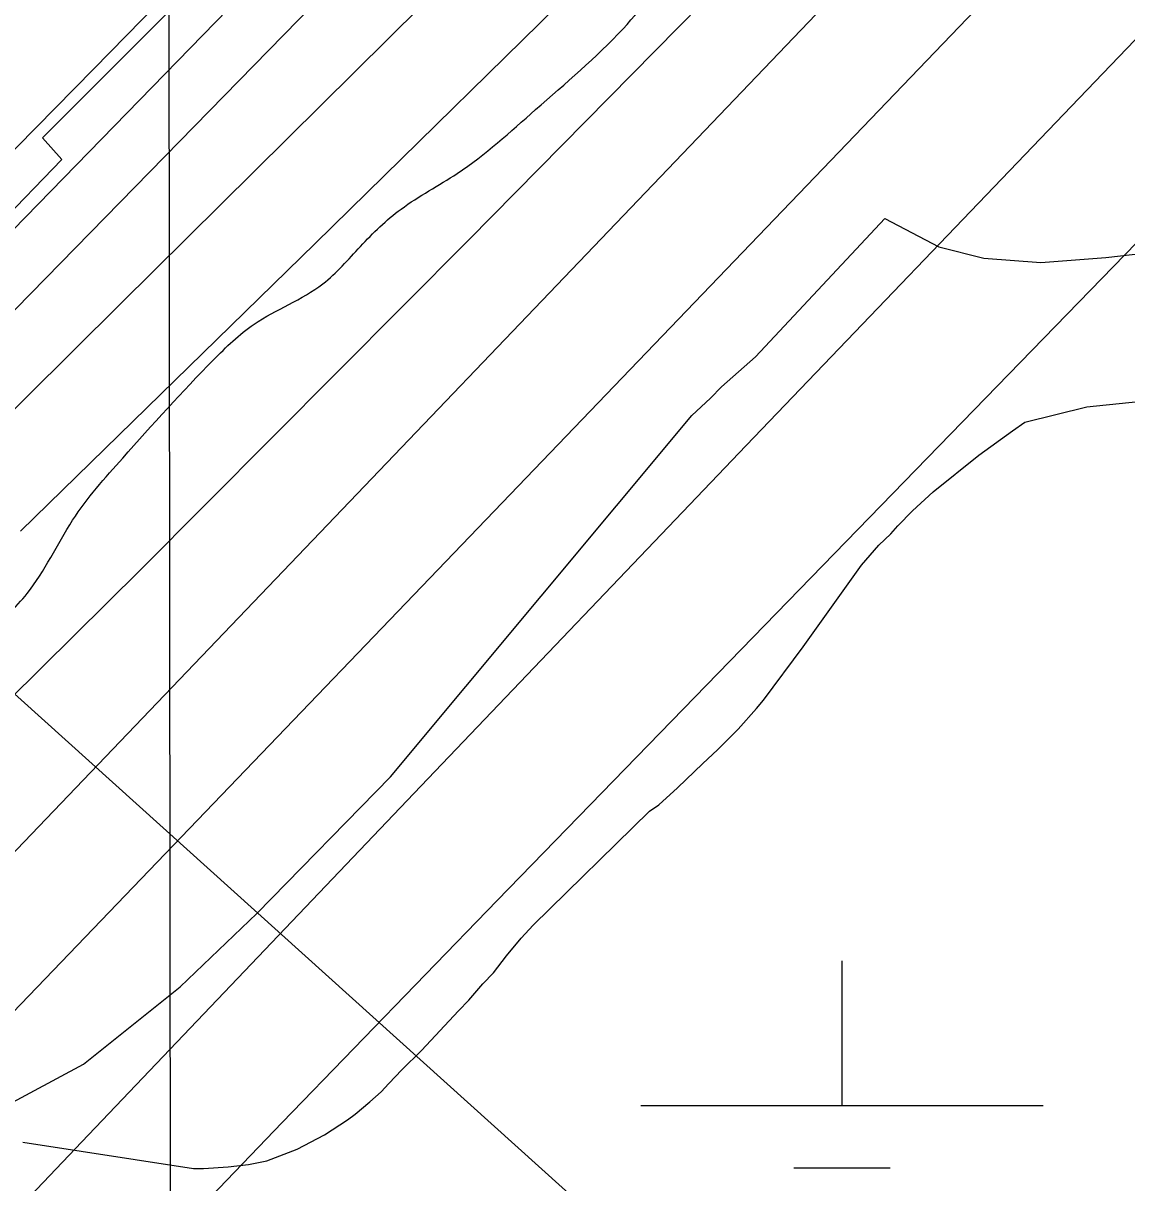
# Model space of a CAD drawing. Extents: x 3297735 to 3335592, y 670436 to 695807.
# Drawn here: x 3317584.8 to 3317859.1, y 686057.4 to 686345.7 of the extents above; entities that cross this region are included whole.
import ezdxf

# ---------------------------------------------------------------- set-up
doc = ezdxf.new("R2010")
doc.units = 0
for name, color, linetype in [('V-GRID-MAJR', 7, 'Continuous'), ('V-RIVR-EDGE', 7, 'Continuous'), ('V-RIVR-RANG', 7, 'Continuous'), ('V-RRAP-RVMT', 7, 'Continuous'), ('V-SITE-VEGE', 7, 'Continuous'), ('V-TOPO-DPTH', 7, 'Continuous'), ('V-TOPO-MAJR', 7, 'Continuous'), ('V-TOPO-MINR', 7, 'Continuous'), ('V-TOPO-WATR', 7, 'Continuous'), ('V-WETL-SWMP', 7, 'Continuous')]:
    doc.layers.add(name, color=color, linetype=linetype)

msp = doc.modelspace()

# ---------------------------------------------------------------- linework, layer by layer
at = {"layer": 'V-GRID-MAJR'}
msp.add_lwpolyline([(3317613.19, 694012.57), (3317614.99, 692249.17), (3317618.11, 689185.08), (3317621.45, 685897.36), (3317623.83, 683567.34), (3317626.56, 680885.93), (3317629.35, 678140.95), (3317631.33, 676194.39), (3317631.71, 675828.01)], dxfattribs=at)
at = {"layer": 'V-RIVR-EDGE'}
msp.add_spline([(3314332.49, 682283.88), (3314344.9, 682287.34), (3314358.11, 682294.67), (3314374.42, 682306.27), (3314394.23, 682317.08), (3314408.21, 682327.13), (3314425.7, 682339.88), (3314434.25, 682347.62), (3314443.2, 682360.39), (3314457.6, 682381.68), (3314472.41, 682411.9), (3314491.89, 682447.14), (3314503.96, 682468.44), (3314519.93, 682495.54), (3314540.57, 682530.4), (3314569.78, 682579.57), (3314586.92, 682612.5), (3314605.25, 682653.56), (3314623.97, 682696.17), (3314633.36, 682728.33), (3314641.57, 682755.46), (3314653.64, 682774.82), (3314666.86, 682788.36), (3314689.79, 682808.86), (3314699.9, 682821.24), (3314716.62, 682840.2), (3314742.69, 682874.26), (3314774.59, 682914.13), (3314793.27, 682940.45), (3314809.22, 682961.74), (3314829.46, 682991.55), (3314848.16, 683027.19), (3314871.52, 683064.75), (3314895.3, 683112.39), (3314930.72, 683167.75), (3314952.14, 683204.16), (3315057.23, 683357.85), (3315078.23, 683381.84), (3315092.99, 683392.28), (3315101.15, 683395.75), (3315113.56, 683398.05), (3315130.23, 683396.45), (3315136.44, 683396.05), (3315142.65, 683398.75), (3315151.58, 683404.93), (3315172.97, 683426.6), (3315192.78, 683442.06), (3315207.17, 683456.37), (3315216.51, 683472.25), (3315223.52, 683484.25), (3315237.14, 683502.83), (3315242.2, 683511.35), (3315243.01, 683524.54), (3315244.19, 683529.19), (3315255.48, 683547.77), (3315279.6, 683579.13), (3315294, 683598.87), (3315305.28, 683613.19), (3315309.97, 683627.14), (3315311.93, 683637.22), (3315317.77, 683644.96), (3315323.59, 683648.05), (3315323.6, 683652.31), (3315326.33, 683655.8), (3315330.61, 683660.83), (3315336.05, 683665.85), (3315339.95, 683675.54), (3315343.47, 683686.39), (3315346.59, 683695.69), (3315347.02, 683710.43), (3315347.43, 683722.45), (3315345.14, 683737.19), (3315345.17, 683749.99), (3315346.75, 683761.23), (3315349.48, 683764.32), (3315349.87, 683767.43), (3315354.17, 683779.05), (3315358.47, 683794.55), (3315362.36, 683800.36), (3315370.14, 683808.48), (3315374.42, 683815.84), (3315383.4, 683837.92), (3315387.32, 683854.98), (3315386.95, 683864.67), (3315385.03, 683871.27), (3315388.14, 683875.14), (3315392.8, 683876.29), (3315394.75, 683880.94), (3315403.32, 683896.43), (3315419.29, 683923.54), (3315433.69, 683947.55), (3315437.2, 683954.52), (3315436.83, 683961.11), (3315438, 683964.99), (3315450.86, 683988.61), (3315458.62, 683992.47), (3315462.51, 683995.17), (3315464.08, 684002.54), (3315468.77, 684016.49), (3315478.5, 684033.53), (3315498.34, 684056.75), (3315513.5, 684070.67), (3315521.28, 684082.29), (3315523.23, 684087.32), (3315534.89, 684097.76), (3315545.01, 684110.54), (3315557.06, 684124.08), (3315577.68, 684151.17), (3315590.51, 684164.33), (3315598.31, 684180.21), (3315604.16, 684192.6), (3315609.61, 684201.51), (3315623.63, 684224.74), (3315637.65, 684249.92), (3315651.66, 684270.43), (3315661.01, 684285.92), (3315665.69, 684296.38), (3315668.82, 684306.85), (3315671.54, 684310.72), (3315680.49, 684322.72), (3315685.93, 684326.58), (3315687.49, 684332.01), (3315687.51, 684337.44), (3315690.62, 684340.92), (3315706.17, 684356.78), (3315715.11, 684366.84), (3315728.72, 684382.71), (3315735.34, 684392), (3315740.79, 684400.13), (3315746.24, 684410.2), (3315754.02, 684419.87), (3315767.64, 684436.9), (3315797.18, 684465.14), (3315824.41, 684496.87), (3315835.68, 684508.87), (3315845.4, 684518.93), (3315855.91, 684533.25), (3315917.34, 684595.92), (3315957, 684638.09), (3315987.3, 684659.73), (3316015.28, 684684.48), (3316035.1, 684702.27), (3316044.05, 684713.5), (3316063.1, 684733.62), (3316100.42, 684768.43), (3316125.29, 684791.63), (3316138.51, 684803.62), (3316150.97, 684823.37), (3316159.55, 684843.13), (3316165.42, 684865.99), (3316173.99, 684881.48), (3316197.71, 684908.18), (3316229.61, 684945.33), (3316249.82, 684965.06), (3316275.47, 684987.88), (3316301.52, 685015.35), (3316311.24, 685022.31), (3316314.74, 685028.11), (3316324.84, 685037.01), (3316331.06, 685041.26), (3316337.27, 685045.12), (3316343.88, 685050.92), (3316349.72, 685059.83), (3316371.5, 685083.43), (3316388.59, 685096.18), (3316398.7, 685107.41), (3316416.19, 685122.87), (3316443.39, 685146.08), (3316453.89, 685155.74), (3316462.82, 685158.82), (3316468.64, 685163.46), (3316479.54, 685177.01), (3316494.69, 685189.77), (3316513.34, 685202.13), (3316536.65, 685221.08), (3316559.19, 685238.47), (3316587.17, 685262.45), (3316636.9, 685301.49), (3316712.28, 685357.54), (3316745.31, 685384.99), (3316768.23, 685402.39), (3316780.67, 685413.21), (3316806.33, 685440.68), (3316819.16, 685455.39), (3316844.44, 685481.7), (3316866.97, 685499.48), (3316882.51, 685511.08), (3316905.85, 685537.39), (3316931.9, 685564.08), (3316969.21, 685598.5), (3316985.92, 685613.59), (3317001.86, 685628.67), (3317017.8, 685644.53), (3317028.68, 685652.65), (3317037.23, 685661.16), (3317052.77, 685673.53), (3317075.3, 685687.82), (3317092.39, 685696.31), (3317103.26, 685703.27), (3317111.03, 685709.84), (3317130.87, 685733.84), (3317147.6, 685754.74), (3317177.16, 685789.18), (3317206.31, 685816.64), (3317272.79, 685885.12), (3317325.67, 685938.89), (3317356.77, 685972.16), (3317386.71, 686002.34), (3317409.64, 686022.45), (3317459.38, 686063.82), (3317493.18, 686088.94), (3317516.11, 686108.66), (3317520.01, 686116.02), (3317520.41, 686123), (3317527.04, 686135.78), (3317538.34, 686157.08), (3317553.89, 686174.89), (3317576.04, 686194.22), (3317585.76, 686203.89), (3317597.05, 686222.09), (3317609.5, 686237.57), (3317632.05, 686261.95), (3317642.16, 686270.84), (3317659.25, 686280.88), (3317668.58, 686290.17), (3317678.68, 686299.45), (3317692.67, 686308.33), (3317712.1, 686324.19), (3317733.86, 686344.3), (3317749.03, 686362.49), (3317772.75, 686387.25), (3317794.13, 686406.59), (3317815.49, 686421.66), (3317821.72, 686429.79), (3317831.45, 686444.5), (3317837.3, 686456.89), (3317843.89, 686458.43), (3317852.43, 686461.9), (3317865.64, 686468.46), (3317881.56, 686479.28), (3317892.45, 686489.33), (3317902.56, 686501.72), (3317906.85, 686510.63), (3317912.32, 686528.84), (3317916.61, 686539.69), (3317920.89, 686544.72), (3317931.77, 686551.67), (3317955.46, 686567.51), (3317973.73, 686582.98), (3317979.95, 686591.88), (3317987.35, 686602.72), (3318007.57, 686624.78), (3318020.39, 686634.83), (3318018.46, 686637.55), (3318030.91, 686653.42), (3318034.78, 686650.69), (3318039.45, 686656.89), (3318050.33, 686664.62), (3318082.55, 686680.82), (3318124.1, 686700.89), (3318142.75, 686715.97), (3318149.36, 686724.09), (3318148.6, 686727.59), (3318152.1, 686732.62), (3318161.82, 686744.62), (3318168.45, 686756.23), (3318174.67, 686766.3), (3318184.4, 686779.46), (3318196.08, 686795.33), (3318211.63, 686812.75), (3318220.97, 686823.97), (3318223.7, 686833.27), (3318227.6, 686840.63), (3318232.66, 686847.21), (3318235.79, 686857.67), (3318240.07, 686864.64), (3318252.91, 686883.22), (3318274.69, 686907.6), (3318298.01, 686928.49), (3318327.13, 686944.7), (3318349.26, 686951.63), (3318362.06, 686955.09), (3318370.22, 686961.27), (3318383.46, 686983.73), (3318391.25, 686996.51), (3318395.14, 686999.99), (3318401.73, 686999.97), (3318407.55, 687001.12), (3318412.6, 687003.82), (3318416.49, 687008.86), (3318422.71, 687016.98), (3318440.6, 687037.49), (3318448.75, 687040.19), (3318453.03, 687042.89), (3318455.76, 687051.42), (3318462.38, 687060.32), (3318484.92, 687082.76), (3318499.31, 687098.23), (3318510.59, 687111), (3318518.77, 687124.94), (3318525, 687134.62), (3318537.83, 687148.55), (3318566.2, 687172.14), (3318582.53, 687190.71), (3318592.64, 687203.1), (3318612.48, 687228.64), (3318628.44, 687251.87), (3318642.05, 687266.57), (3318646.35, 687279.75), (3318655.68, 687290.58), (3318665.01, 687298.71), (3318672.79, 687309.16), (3318676.7, 687321.17), (3318685.65, 687333.94), (3318691.49, 687344.4), (3318699.27, 687352.91), (3318716.37, 687367.22), (3318716.79, 687379.24), (3318717.6, 687392.04), (3318724.22, 687404.82), (3318732, 687415.66), (3318742.88, 687423.77), (3318760.35, 687430.71), (3318770.05, 687431.07), (3318780.9, 687428.33), (3318786.73, 687436.46), (3318804.23, 687454.26), (3318817.46, 687473.23), (3318829.91, 687487.55), (3318848.96, 687509.6), (3318869.19, 687534.37), (3318894.08, 687564.56), (3318929.49, 687611.78), (3318945.82, 687629.19), (3318962.93, 687646.99), (3318977.7, 687660.53), (3318993.65, 687679.88), (3319024.36, 687709.28), (3319059.37, 687753.01), (3319086.2, 687782.03), (3319108.76, 687809.51), (3319125.86, 687827.3), (3319135.21, 687842.41), (3319146.89, 687859.44), (3319161.67, 687877.63), (3319172.56, 687889.63), (3319185.79, 687908.6), (3319206.81, 687940.73), (3319238.34, 687987.58), (3319258.18, 688014.29), (3319282.31, 688048.74), (3319299.82, 688074.29), (3319310.71, 688085.9), (3319319.65, 688093.25), (3319326.26, 688101.37), (3319337.16, 688116.08), (3319351.92, 688127.68), (3319358.93, 688137.36), (3319372.55, 688156.33), (3319390.83, 688181.1), (3319409.12, 688207.04), (3319418.85, 688220.59), (3319428.57, 688231.03), (3319452.68, 688254.63), (3319466.67, 688269.33), (3319477.96, 688285.59), (3319487.29, 688294.49), (3319498.17, 688304.55), (3319498.19, 688312.3), (3319502.08, 688317.33), (3319523.48, 688343.65), (3319546.04, 688372.29), (3319572.1, 688405.58), (3319583.39, 688420.29), (3319604.77, 688443.12), (3319614.49, 688453.95), (3319630.05, 688470.2), (3319645.61, 688490.33), (3319664.28, 688513.94), (3319677.9, 688534.07), (3319689.59, 688553.04), (3319707.1, 688579.37), (3319721.91, 688607.25)], degree=3, dxfattribs=at)
at = {"layer": 'V-RIVR-RANG'}
msp.add_line((3317913.84, 685880.51), (3317126.25, 686589.94), dxfattribs=at)
at = {"layer": 'V-RRAP-RVMT'}
for p, q in [((3317668.24, 686395.99), (3317589.53, 686317.14)), ((3317589.53, 686317.14), (3317594.38, 686311.78)), ((3317594.38, 686311.78), (3317500.67, 686214.81))]:
    msp.add_line(p, q, dxfattribs=at)
at = {"layer": 'V-SITE-VEGE'}
for points in [[(3317667.28, 686074.45), (3317670.93, 686077.47), (3317673.71, 686079.95), (3317675.62, 686082.08), (3317678.91, 686085.44), (3317683.77, 686090.23), (3317692.96, 686100.14), (3317695.56, 686102.8), (3317699.02, 686106.87), (3317701.62, 686109.53), (3317704.91, 686113.77), (3317708.54, 686118.19), (3317711.49, 686121.38), (3317740.46, 686149.73), (3317742.73, 686151.33), (3317747.42, 686155.59), (3317753.66, 686161.62), (3317757.31, 686164.99), (3317762.51, 686170.13), (3317767.02, 686175.26), (3317768.74, 686177.38), (3317778.6, 686190.63), (3317793.11, 686210.95), (3317797.44, 686215.9), (3317800.39, 686218.74), (3317802.12, 686220.69), (3317805.76, 686224.41), (3317810.97, 686229.2), (3317822.27, 686238.25), (3317830.62, 686244.3), (3317833.75, 686246.44), (3317849.14, 686250.29), (3317867.61, 686252.18)], [(3317584.66, 686067.44), (3317627.11, 686060.88), (3317629.56, 686060.9), (3317635.69, 686061.32), (3317640.77, 686061.9), (3317645.32, 686062.82), (3317652.83, 686065.71), (3317659.63, 686069.28), (3317665.37, 686073.03), (3317667.28, 686074.45)]]:
    msp.add_lwpolyline(points, dxfattribs=at)
at = {"layer": 'V-TOPO-DPTH'}
for points in [[(3317525.72, 686256.4), (3317602.29, 686334.36), (3317678.73, 686412.44), (3317947.59, 686687.7), (3317954.81, 686695.06), (3317962.05, 686702.4), (3317969.31, 686709.71), (3317976.6, 686717), (3318020.73, 686760.96), (3318050.09, 686790.21), (3318079.46, 686819.47), (3318108.83, 686848.72), (3318138.2, 686877.97), (3318458.63, 687197.1), (3318485.35, 687224.18), (3318511.75, 687251.56)], [(3318511.75, 687251.56), (3318485.35, 687224.18), (3318458.63, 687197.1), (3318138.2, 686877.97), (3318108.83, 686848.72), (3318079.46, 686819.47), (3318050.09, 686790.21), (3318020.73, 686760.96), (3317976.6, 686717), (3317969.31, 686709.71), (3317962.05, 686702.4), (3317954.81, 686695.06), (3317947.59, 686687.7), (3317678.73, 686412.44), (3317602.29, 686334.36), (3317525.72, 686256.4)], [(3317577.56, 686134.4), (3318044.73, 686622.86), (3318046.7, 686624.91), (3318048.67, 686626.96), (3318050.64, 686629.01), (3318052.62, 686631.05), (3318067.2, 686646.1), (3318076.47, 686655.68), (3318085.73, 686665.26), (3318094.98, 686674.85), (3318104.22, 686684.45), (3318530.84, 687127.85), (3318556.58, 687154.83), (3318582.16, 687181.96), (3318607.51, 687209.31), (3318632.71, 687236.81)], [(3318586.15, 687236.54), (3318572.55, 687221.19), (3318558.84, 687205.96), (3318544.94, 687190.89), (3318530.91, 687175.93), (3318389.89, 687027.36), (3318329.15, 686963.9), (3318268.06, 686900.79), (3318206.44, 686838.18), (3318144.47, 686775.93), (3318050.96, 686682.76), (3318035.49, 686667.34), (3318020.03, 686651.9), (3318004.58, 686636.45), (3317989.14, 686620.99), (3317875.43, 686507), (3317802.98, 686434.71), (3317730.31, 686362.63), (3317657.31, 686290.89), (3317584.1, 686219.37)], [(3318586.15, 687236.54), (3318572.55, 687221.19), (3318558.84, 687205.96), (3318544.94, 687190.89), (3318530.91, 687175.93), (3318389.89, 687027.36), (3318329.15, 686963.9), (3318268.06, 686900.79), (3318206.44, 686838.18), (3318144.47, 686775.93), (3318050.96, 686682.76), (3318035.49, 686667.34), (3318020.03, 686651.9), (3318004.58, 686636.45), (3317989.14, 686620.99), (3317875.43, 686507), (3317802.98, 686434.71), (3317730.31, 686362.63), (3317657.31, 686290.89), (3317584.1, 686219.37)], [(3318373.93, 687053.29), (3318008.67, 686704.81), (3317996.9, 686693.55), (3317985.15, 686682.27), (3317973.43, 686670.97), (3317961.72, 686659.65), (3317950.06, 686648.27), (3317938.45, 686636.85), (3317926.92, 686625.35), (3317915.43, 686613.81), (3317883.86, 686581.9), (3317856.65, 686554.35), (3317829.47, 686526.76), (3317802.34, 686499.12), (3317775.25, 686471.45), (3317471.95, 686161.16)], [(3317471.95, 686161.16), (3317775.25, 686471.45), (3317802.34, 686499.12), (3317829.47, 686526.76), (3317856.65, 686554.35), (3317883.86, 686581.9), (3317915.43, 686613.81), (3317926.92, 686625.35), (3317938.45, 686636.85), (3317950.06, 686648.27), (3317961.72, 686659.65), (3317973.43, 686670.97), (3317985.15, 686682.27), (3317996.9, 686693.55), (3318008.67, 686704.81), (3318373.93, 687053.29)]]:
    msp.add_lwpolyline(points, dxfattribs=at)
at = {"layer": 'V-TOPO-MAJR'}
msp.add_lwpolyline([(3317542.95, 685961.28), (3317595.91, 686016.93), (3317649.13, 686072.33), (3317702.54, 686127.55), (3318104.31, 686541.06), (3318114.15, 686551.21), (3318123.97, 686561.38), (3318133.78, 686571.56), (3318143.57, 686581.76), (3318153.32, 686591.99), (3318163.02, 686602.27), (3318172.66, 686612.61), (3318182.25, 686623), (3318607.87, 687086.62), (3318627.26, 687107.85), (3318646.56, 687129.15), (3318665.75, 687150.55), (3318684.86, 687172.02), (3318846.25, 687354.36)], dxfattribs=at)
at = {"layer": 'V-TOPO-MINR'}
for points in [[(3317383.17, 685840.18), (3317599.37, 686067.51), (3317681.87, 686154.13), (3317764.47, 686240.67), (3317847.2, 686327.07), (3317930.03, 686413.39), (3318056.43, 686544.93), (3318076.09, 686565.44), (3318095.73, 686585.98), (3318115.32, 686606.56), (3318134.88, 686627.17), (3318295.54, 686796.84), (3318350.2, 686854.94), (3318404.6, 686913.27), (3318458.62, 686971.96), (3318512.38, 687030.88), (3318603.65, 687131.58), (3318611.55, 687140.36), (3318619.41, 687149.18), (3318627.21, 687158.07), (3318634.95, 687166.99), (3318886.67, 687458.97)], [(3317525.72, 686256.4), (3317602.29, 686334.36), (3317678.73, 686412.44), (3317947.59, 686687.7), (3317954.81, 686695.06), (3317962.05, 686702.4), (3317969.31, 686709.71), (3317976.6, 686717), (3318020.73, 686760.96), (3318050.09, 686790.21), (3318079.46, 686819.47), (3318108.83, 686848.72), (3318138.2, 686877.97), (3318458.63, 687197.1), (3318485.35, 687224.18), (3318511.75, 687251.56)], [(3317531.72, 686128.5), (3317613.95, 686209.8), (3317695.51, 686291.78), (3317776.62, 686374.21), (3318018.28, 686621.83), (3318026.63, 686630.36), (3318034.97, 686638.88), (3318043.34, 686647.4), (3318051.7, 686655.9), (3318107.67, 686712.7), (3318143.94, 686749.68), (3318180.1, 686786.77), (3318216.08, 686824.03), (3318251.95, 686861.41), (3318530.92, 687153.47), (3318550.38, 687174.06), (3318569.7, 687194.78), (3318588.8, 687215.71), (3318607.75, 687236.77)], [(3317561.93, 686229.23), (3317608.92, 686275.93), (3317750.28, 686415.99), (3317792.45, 686457.75), (3317834.63, 686499.49), (3317876.84, 686541.2), (3317919.06, 686582.91), (3317956.86, 686620.23), (3317980.21, 686643.24), (3318003.58, 686666.22), (3318026.99, 686689.16), (3318050.43, 686712.08), (3318249.7, 686906.6), (3318300.76, 686957.02), (3318351.43, 687007.83), (3318401.5, 687059.21), (3318451.19, 687110.99), (3318530.81, 687194.92), (3318540.32, 687205.09), (3318549.73, 687215.33), (3318559, 687225.71), (3318568.18, 687236.17)], [(3317577.56, 686134.4), (3318044.73, 686622.86), (3318046.7, 686624.91), (3318048.67, 686626.96), (3318050.64, 686629.01), (3318052.62, 686631.05), (3318067.2, 686646.1), (3318076.47, 686655.68), (3318085.73, 686665.26), (3318094.98, 686674.85), (3318104.22, 686684.45), (3318530.84, 687127.85), (3318556.58, 687154.83), (3318582.16, 687181.96), (3318607.51, 687209.31), (3318632.71, 687236.81)], [(3317575.83, 686287.77), (3317966.14, 686688.44), (3317968.89, 686691.25), (3317971.64, 686694.05), (3317974.41, 686696.83), (3317977.18, 686699.61), (3317993.94, 686716.29), (3318005.14, 686727.37), (3318016.39, 686738.39), (3318027.71, 686749.34), (3318039.09, 686760.23), (3318241.58, 686952.88), (3318285.76, 686994.9), (3318329.96, 687036.9), (3318374.17, 687078.87), (3318418.4, 687120.84), (3318493.04, 687191.62), (3318499.91, 687198.23), (3318506.71, 687204.91), (3318513.42, 687211.69), (3318520.05, 687218.54), (3318530.59, 687229.58), (3318533.18, 687232.38), (3318535.71, 687235.24)], [(3317471.95, 686161.16), (3317775.25, 686471.45), (3317802.34, 686499.12), (3317829.47, 686526.76), (3317856.65, 686554.35), (3317883.86, 686581.9), (3317915.43, 686613.81), (3317926.92, 686625.35), (3317938.45, 686636.85), (3317950.06, 686648.27), (3317961.72, 686659.65), (3317973.43, 686670.97), (3317985.15, 686682.27), (3317996.9, 686693.55), (3318008.67, 686704.81), (3318373.93, 687053.29)], [(3317456.59, 685968.96), (3317869.18, 686398.78), (3317902.66, 686433.7), (3317936.12, 686468.64), (3317969.55, 686503.6), (3318002.96, 686538.59), (3318054.37, 686592.49), (3318062.05, 686600.55), (3318069.73, 686608.62), (3318077.39, 686616.7), (3318085.04, 686624.79), (3318452.95, 687014.16)]]:
    msp.add_lwpolyline(points, dxfattribs=at)
at = {"layer": 'V-TOPO-WATR'}
msp.add_lwpolyline([(3317584.1, 686219.37), (3317657.31, 686290.89), (3317730.31, 686362.63), (3317802.98, 686434.71), (3317875.43, 686507), (3317989.14, 686620.99), (3318004.58, 686636.45), (3318020.03, 686651.9), (3318035.49, 686667.34), (3318050.96, 686682.76), (3318144.47, 686775.93), (3318206.44, 686838.18), (3318268.06, 686900.79), (3318329.15, 686963.9), (3318389.89, 687027.36), (3318530.91, 687175.93), (3318544.94, 687190.89), (3318558.84, 687205.96), (3318572.55, 687221.19), (3318586.15, 687236.54)], dxfattribs=at)
at = {"layer": 'V-WETL-SWMP'}
for p, q in [((3317788.29, 686076.55), (3317788.3, 686112.55)), ((3317738.3, 686076.55), (3317838.29, 686076.55)), ((3317776.29, 686061.12), (3317800.29, 686061.12))]:
    msp.add_line(p, q, dxfattribs=at)
msp.add_lwpolyline([(3317566.5, 686069.01), (3317599.76, 686086.85), (3317623.77, 686106.08), (3317642.86, 686124.29), (3317676.04, 686158.3), (3317750.98, 686248.16), (3317755.6, 686252.49), (3317758.3, 686255.24), (3317766.79, 686262.73), (3317798.9, 686297.08), (3317812.34, 686290.1), (3317823.52, 686287.23), (3317837.68, 686286.16), (3317853.85, 686287.42), (3317880.07, 686290.42), (3317909.25, 686295.89), (3317933.16, 686298.46), (3317951.94, 686297.71), (3317972.94, 686292.76), (3317988.26, 686284.22), (3317998.32, 686272.22), (3318012.78, 686242.72)], dxfattribs=at)

doc.saveas('drawing.dxf')
